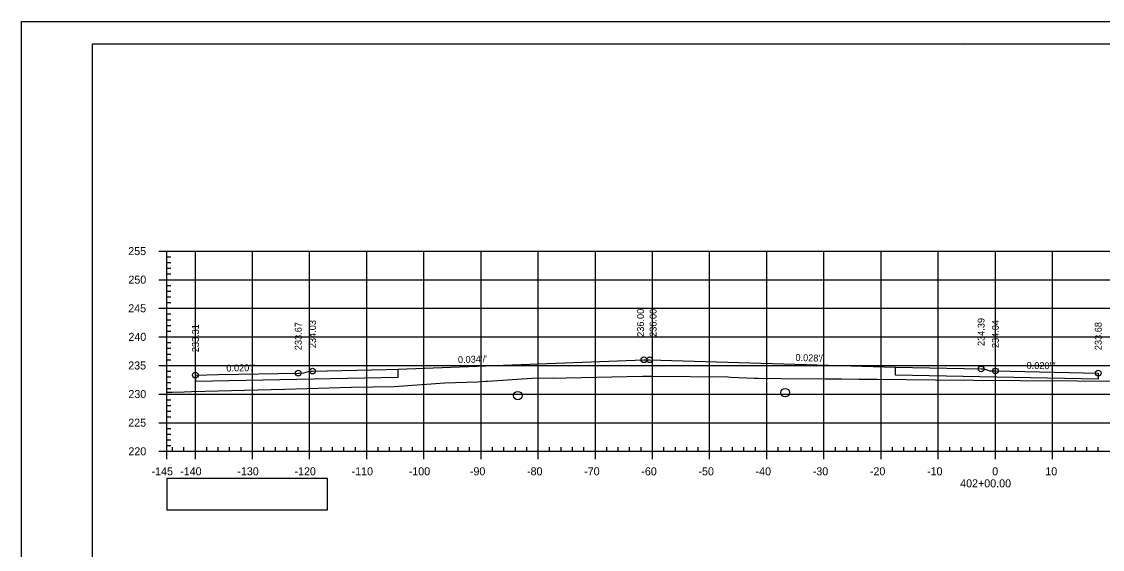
# Model space of a CAD drawing. Extents: x 1386544 to 1388153, y 379785 to 390999.
# Drawn here: x 1387198.2 to 1387387.3, y 384177.9 to 384270.2 of the extents above; entities that cross this region are included whole.
import ezdxf

# ---------------------------------------------------------------- set-up
doc = ezdxf.new("R2010")
doc.units = 0
for name, color, linetype in [('R_Alt Surface', 7, 'Continuous'), ('R_Axis', 7, 'Continuous'), ('R_Axis Annot', 7, 'Continuous'), ('R_Border', 7, 'Continuous'), ('R_Exist Surface', 7, 'Continuous'), ('R_Fin Surface', 7, 'Continuous'), ('R_Fin Surface Annot', 7, 'Continuous'), ('R_Grid', 7, 'Continuous'), ('R_No Plot', 7, 'Continuous'), ('R_Water', 7, 'Continuous')]:
    doc.layers.add(name, color=color, linetype=linetype)

msp = doc.modelspace()

# ---------------------------------------------------------------- linework, layer by layer
at = {"layer": 'R_Alt Surface'}
for points in [[(1387228.57, 384208.38), (1387228.57, 384207.29), (1387264.06, 384208), (1387264.06, 384209.39)], [(1387386.56, 384208.74), (1387386.56, 384207.66), (1387351.06, 384208.37), (1387351.06, 384209.76)]]:
    msp.add_lwpolyline(points, dxfattribs=at)
at = {"layer": 'R_Axis'}
for p, q in [((1387222.16, 384230.06), (1387223.56, 384230.06)), ((1387223.56, 384195.06), (1387223.56, 384230.06)), ((1387223.56, 384229.06), (1387224.26, 384229.06)), ((1387223.56, 384228.06), (1387224.26, 384228.06)), ((1387223.56, 384227.06), (1387224.26, 384227.06)), ((1387222.16, 384225.06), (1387223.56, 384225.06)), ((1387223.56, 384226.06), (1387224.26, 384226.06)), ((1387223.56, 384224.06), (1387224.26, 384224.06)), ((1387223.56, 384223.06), (1387224.26, 384223.06)), ((1387223.56, 384222.06), (1387224.26, 384222.06)), ((1387223.56, 384221.06), (1387224.26, 384221.06)), ((1387222.16, 384220.06), (1387223.56, 384220.06)), ((1387223.56, 384219.06), (1387224.26, 384219.06)), ((1387223.56, 384218.06), (1387224.26, 384218.06)), ((1387223.56, 384217.06), (1387224.26, 384217.06)), ((1387222.16, 384215.06), (1387223.56, 384215.06)), ((1387223.56, 384216.06), (1387224.26, 384216.06)), ((1387223.56, 384214.06), (1387224.26, 384214.06)), ((1387223.56, 384213.06), (1387224.26, 384213.06)), ((1387223.56, 384212.06), (1387224.26, 384212.06)), ((1387222.16, 384210.06), (1387223.56, 384210.06)), ((1387223.56, 384211.06), (1387224.26, 384211.06)), ((1387223.56, 384209.06), (1387224.26, 384209.06)), ((1387223.56, 384208.06), (1387224.26, 384208.06)), ((1387223.56, 384207.06), (1387224.26, 384207.06)), ((1387223.56, 384206.06), (1387224.26, 384206.06)), ((1387222.16, 384205.06), (1387223.56, 384205.06)), ((1387223.56, 384204.06), (1387224.26, 384204.06)), ((1387223.56, 384203.06), (1387224.26, 384203.06)), ((1387223.56, 384202.06), (1387224.26, 384202.06)), ((1387222.16, 384200.06), (1387223.56, 384200.06)), ((1387223.56, 384201.06), (1387224.26, 384201.06)), ((1387223.56, 384199.06), (1387224.26, 384199.06)), ((1387223.56, 384198.06), (1387224.26, 384198.06)), ((1387223.56, 384197.06), (1387224.26, 384197.06)), ((1387223.56, 384196.06), (1387224.26, 384196.06)), ((1387222.16, 384195.06), (1387223.56, 384195.06)), ((1387223.56, 384195.06), (1387223.56, 384195.76)), ((1387223.56, 384195.06), (1387513.56, 384195.06)), ((1387223.56, 384193.66), (1387223.56, 384195.06)), ((1387224.56, 384195.06), (1387224.56, 384195.76)), ((1387226.56, 384195.06), (1387226.56, 384195.76)), ((1387228.56, 384193.66), (1387228.56, 384195.06)), ((1387230.56, 384195.06), (1387230.56, 384195.76)), ((1387232.56, 384195.06), (1387232.56, 384195.76)), ((1387234.56, 384195.06), (1387234.56, 384195.76)), ((1387236.56, 384195.06), (1387236.56, 384195.76)), ((1387238.56, 384193.66), (1387238.56, 384195.06)), ((1387240.56, 384195.06), (1387240.56, 384195.76)), ((1387242.56, 384195.06), (1387242.56, 384195.76)), ((1387244.56, 384195.06), (1387244.56, 384195.76)), ((1387246.56, 384195.06), (1387246.56, 384195.76)), ((1387248.56, 384193.66), (1387248.56, 384195.06)), ((1387250.56, 384195.06), (1387250.56, 384195.76)), ((1387252.56, 384195.06), (1387252.56, 384195.76)), ((1387254.56, 384195.06), (1387254.56, 384195.76)), ((1387256.56, 384195.06), (1387256.56, 384195.76)), ((1387258.56, 384193.66), (1387258.56, 384195.06)), ((1387260.56, 384195.06), (1387260.56, 384195.76)), ((1387262.56, 384195.06), (1387262.56, 384195.76)), ((1387264.56, 384195.06), (1387264.56, 384195.76)), ((1387266.56, 384195.06), (1387266.56, 384195.76)), ((1387268.56, 384193.66), (1387268.56, 384195.06)), ((1387270.56, 384195.06), (1387270.56, 384195.76)), ((1387272.56, 384195.06), (1387272.56, 384195.76)), ((1387274.56, 384195.06), (1387274.56, 384195.76)), ((1387276.56, 384195.06), (1387276.56, 384195.76)), ((1387278.56, 384193.66), (1387278.56, 384195.06)), ((1387280.56, 384195.06), (1387280.56, 384195.76)), ((1387282.56, 384195.06), (1387282.56, 384195.76)), ((1387284.56, 384195.06), (1387284.56, 384195.76)), ((1387286.56, 384195.06), (1387286.56, 384195.76)), ((1387288.56, 384193.66), (1387288.56, 384195.06)), ((1387290.56, 384195.06), (1387290.56, 384195.76)), ((1387292.56, 384195.06), (1387292.56, 384195.76)), ((1387294.56, 384195.06), (1387294.56, 384195.76)), ((1387296.56, 384195.06), (1387296.56, 384195.76)), ((1387298.56, 384193.66), (1387298.56, 384195.06)), ((1387300.56, 384195.06), (1387300.56, 384195.76)), ((1387302.56, 384195.06), (1387302.56, 384195.76)), ((1387304.56, 384195.06), (1387304.56, 384195.76)), ((1387306.56, 384195.06), (1387306.56, 384195.76)), ((1387308.56, 384193.66), (1387308.56, 384195.06)), ((1387310.56, 384195.06), (1387310.56, 384195.76)), ((1387312.56, 384195.06), (1387312.56, 384195.76)), ((1387314.56, 384195.06), (1387314.56, 384195.76)), ((1387316.56, 384195.06), (1387316.56, 384195.76)), ((1387318.56, 384193.66), (1387318.56, 384195.06)), ((1387320.56, 384195.06), (1387320.56, 384195.76)), ((1387322.56, 384195.06), (1387322.56, 384195.76)), ((1387324.56, 384195.06), (1387324.56, 384195.76)), ((1387326.56, 384195.06), (1387326.56, 384195.76)), ((1387328.56, 384193.66), (1387328.56, 384195.06)), ((1387330.56, 384195.06), (1387330.56, 384195.76)), ((1387332.56, 384195.06), (1387332.56, 384195.76)), ((1387334.56, 384195.06), (1387334.56, 384195.76)), ((1387336.56, 384195.06), (1387336.56, 384195.76)), ((1387338.56, 384193.66), (1387338.56, 384195.06)), ((1387340.56, 384195.06), (1387340.56, 384195.76)), ((1387342.56, 384195.06), (1387342.56, 384195.76)), ((1387344.56, 384195.06), (1387344.56, 384195.76)), ((1387346.56, 384195.06), (1387346.56, 384195.76)), ((1387348.56, 384193.66), (1387348.56, 384195.06)), ((1387350.56, 384195.06), (1387350.56, 384195.76)), ((1387352.56, 384195.06), (1387352.56, 384195.76)), ((1387354.56, 384195.06), (1387354.56, 384195.76)), ((1387356.56, 384195.06), (1387356.56, 384195.76)), ((1387358.56, 384193.66), (1387358.56, 384195.06)), ((1387360.56, 384195.06), (1387360.56, 384195.76)), ((1387362.56, 384195.06), (1387362.56, 384195.76)), ((1387364.56, 384195.06), (1387364.56, 384195.76)), ((1387366.56, 384195.06), (1387366.56, 384195.76)), ((1387368.56, 384193.66), (1387368.56, 384195.06)), ((1387370.56, 384195.06), (1387370.56, 384195.76)), ((1387372.56, 384195.06), (1387372.56, 384195.76)), ((1387374.56, 384195.06), (1387374.56, 384195.76)), ((1387376.56, 384195.06), (1387376.56, 384195.76)), ((1387378.56, 384193.66), (1387378.56, 384195.06)), ((1387380.56, 384195.06), (1387380.56, 384195.76)), ((1387382.56, 384195.06), (1387382.56, 384195.76)), ((1387384.56, 384195.06), (1387384.56, 384195.76)), ((1387386.56, 384195.06), (1387386.56, 384195.76))]:
    msp.add_line(p, q, dxfattribs=at)
at = {"layer": 'R_Border'}
for p, q in [((1387210.56, 384266.27), (1387526.74, 384266.27)), ((1387210.56, 384060.81), (1387210.56, 384266.27)), ((1387363.08, 384266.01), (1387363.08, 384266.01)), ((1387363.08, 384266.01), (1387363.08, 384266.01))]:
    msp.add_line(p, q, dxfattribs=at)
at = {"layer": 'R_Exist Surface'}
msp.add_lwpolyline([(1387223.56, 384205.41), (1387224.5, 384205.4), (1387226.62, 384205.47), (1387227.9, 384205.49), (1387244.14, 384205.94), (1387255.87, 384206.27), (1387263.37, 384206.41), (1387272.19, 384207.02), (1387277.87, 384207.22), (1387279.39, 384207.29), (1387279.66, 384207.31), (1387287.47, 384207.86), (1387291.01, 384207.88), (1387291.34, 384207.87), (1387293.43, 384207.88), (1387306.79, 384208.19), (1387307.76, 384208.21), (1387308.6, 384208.19), (1387321.73, 384208.07), (1387322.29, 384208.03), (1387326.36, 384207.85), (1387327.05, 384207.83), (1387331.12, 384207.78), (1387338.75, 384207.7), (1387341.62, 384207.71), (1387344.71, 384207.68), (1387347.9, 384207.65), (1387358.09, 384207.56), (1387364.74, 384207.52), (1387372.91, 384207.46), (1387382.93, 384207.38), (1387390.64, 384207.32)], dxfattribs=at)
at = {"layer": 'R_Fin Surface'}
for points in [[(1387228.57, 384208.38), (1387232.58, 384208.46), (1387246.56, 384208.74), (1387246.75, 384208.74), (1387247.56, 384208.76), (1387248.38, 384209.03), (1387248.56, 384209.09), (1387248.97, 384209.09), (1387249.06, 384209.09), (1387261.94, 384209.35), (1387264.06, 384209.39), (1387307.06, 384211.06), (1387307.06, 384211.06), (1387307.06, 384211.06), (1387307.07, 384211.06), (1387307.07, 384211.06), (1387307.07, 384211.06), (1387307.08, 384211.06), (1387307.09, 384211.06), (1387307.09, 384211.06), (1387307.24, 384211.06), (1387307.47, 384211.06), (1387307.51, 384211.06), (1387307.55, 384211.06), (1387307.56, 384211.06)], [(1387307.56, 384211.06), (1387308.06, 384211.06)], [(1387308.06, 384211.06), (1387351.06, 384209.76), (1387366.06, 384209.46), (1387366.56, 384209.46), (1387367.56, 384209.12), (1387368.56, 384209.1), (1387386.56, 384208.74)]]:
    msp.add_lwpolyline(points, dxfattribs=at)
msp.add_lwpolyline([(1387223.56, 384184.8), (1387251.66, 384184.8), (1387251.66, 384190.33), (1387223.56, 384190.33)], close=True, dxfattribs=at)
at = {"layer": 'R_Grid'}
for p, q in [((1387223.56, 384230.06), (1387513.56, 384230.06)), ((1387223.56, 384195.06), (1387223.56, 384230.06)), ((1387228.56, 384195.06), (1387228.56, 384230.06)), ((1387238.56, 384195.06), (1387238.56, 384230.06)), ((1387248.56, 384195.06), (1387248.56, 384230.06)), ((1387258.56, 384195.06), (1387258.56, 384230.06)), ((1387268.56, 384195.06), (1387268.56, 384230.06)), ((1387278.56, 384195.06), (1387278.56, 384230.06)), ((1387288.56, 384195.06), (1387288.56, 384230.06)), ((1387298.56, 384195.06), (1387298.56, 384230.06)), ((1387308.56, 384195.06), (1387308.56, 384230.06)), ((1387318.56, 384195.06), (1387318.56, 384230.06)), ((1387328.56, 384195.06), (1387328.56, 384230.06)), ((1387338.56, 384195.06), (1387338.56, 384230.06)), ((1387348.56, 384195.06), (1387348.56, 384230.06)), ((1387358.56, 384195.06), (1387358.56, 384230.06)), ((1387368.56, 384195.06), (1387368.56, 384230.06)), ((1387378.56, 384195.06), (1387378.56, 384230.06)), ((1387223.56, 384225.06), (1387513.56, 384225.06)), ((1387223.56, 384220.06), (1387513.56, 384220.06)), ((1387223.56, 384215.06), (1387513.56, 384215.06)), ((1387223.56, 384210.06), (1387513.56, 384210.06)), ((1387223.56, 384205.06), (1387513.56, 384205.06)), ((1387223.56, 384200.06), (1387513.56, 384200.06)), ((1387223.56, 384195.06), (1387513.56, 384195.06))]:
    msp.add_line(p, q, dxfattribs=at)
at = {"layer": 'R_No Plot'}
msp.add_line((1387198.16, 384270.17), (1387531.49, 384270.17), dxfattribs=at)
for points in [[(1387198.15, 384270.17), (1387531.49, 384270.17), (1387531.49, 384056.83), (1387198.15, 384056.83)], [(1387444.48, 384266.27), (1387464.1, 384266.27), (1387464.1, 384256.39), (1387480.21, 384256.39), (1387503.41, 384256.39), (1387503.41, 384232.06), (1387526.74, 384232.06), (1387526.74, 384060.81), (1387210.56, 384060.81), (1387210.56, 384266.27)]]:
    msp.add_lwpolyline(points, close=True, dxfattribs=at)
for centre in [(1387307.06, 384211.06), (1387308.06, 384211.06), (1387249.06, 384209.09), (1387366.06, 384209.46), (1387368.56, 384209.1), (1387228.57, 384208.38), (1387246.56, 384208.74), (1387386.56, 384208.74)]:
    msp.add_circle(centre, 0.5, dxfattribs=at)
at = {"layer": 'R_Water'}
for centre in [(1387285, 384204.79), (1387331.79, 384205.31)]:
    msp.add_circle(centre, 0.75, dxfattribs=at)

# ---------------------------------------------------------------- texts
at = {"layer": 'R_Axis Annot'}
for s, p in [('255', (1387216.81, 384229.36)), ('250', (1387216.84, 384224.36)), ('245', (1387216.81, 384219.36)), ('240', (1387216.84, 384214.36)), ('235', (1387216.81, 384209.36)), ('230', (1387216.84, 384204.36)), ('225', (1387216.81, 384199.36)), ('220', (1387216.84, 384194.36)), ('-145', (1387220.89, 384190.86)), ('-140', (1387225.9, 384190.86)), ('-130', (1387235.9, 384190.86)), ('-120', (1387245.9, 384190.86)), ('-110', (1387255.9, 384190.86)), ('-100', (1387265.9, 384190.86)), ('-90', (1387276.6, 384190.86)), ('-80', (1387286.6, 384190.86)), ('-70', (1387296.6, 384190.86)), ('-60', (1387306.6, 384190.86)), ('-50', (1387316.6, 384190.86)), ('-40', (1387326.6, 384190.86)), ('-30', (1387336.6, 384190.86)), ('-20', (1387346.6, 384190.86)), ('-10', (1387356.6, 384190.86)), ('0', (1387368, 384190.86)), ('10', (1387377.3, 384190.86)), ('402+00.00', (1387362.4, 384188.76))]:
    msp.add_text(s, height=1.4, dxfattribs=at).set_placement(p)
at = {"layer": 'R_Fin Surface Annot'}
for s, rotation, p in [('236.00', 90, (1387309.26, 384215.06)), ('234.39', 90, (1387366.66, 384213.46)), ('234.04', 90, (1387369.16, 384213.1)), ('233.68', 90, (1387387.16, 384212.74)), ("0.028'/'", 358.4133, (1387333.56, 384210.86)), ("0.020'/'", 358.8542, (1387374.01, 384209.49))]:
    msp.add_text(s, height=1.2, rotation=rotation, dxfattribs=at).set_placement(p)
at = {"layer": 'R_No Plot'}
for s, rotation, p in [('236.00', 90, (1387307.06, 384215.06)), ('233.31', 90, (1387229.17, 384212.38)), ('233.67', 90, (1387247.16, 384212.74)), ('234.03', 90, (1387249.66, 384213.09)), ("0.034'/'", 1.9475, (1387274.53, 384210.46)), ("0.020'/'", 1.1459, (1387233.99, 384208.99))]:
    msp.add_text(s, height=1.2, rotation=rotation, dxfattribs=at).set_placement(p)
for p in [(1387262.02, 384209.3), (1387353.02, 384209.66)]:
    msp.add_text('+', height=0.1, dxfattribs=at).set_placement(p)

doc.saveas('drawing.dxf')
